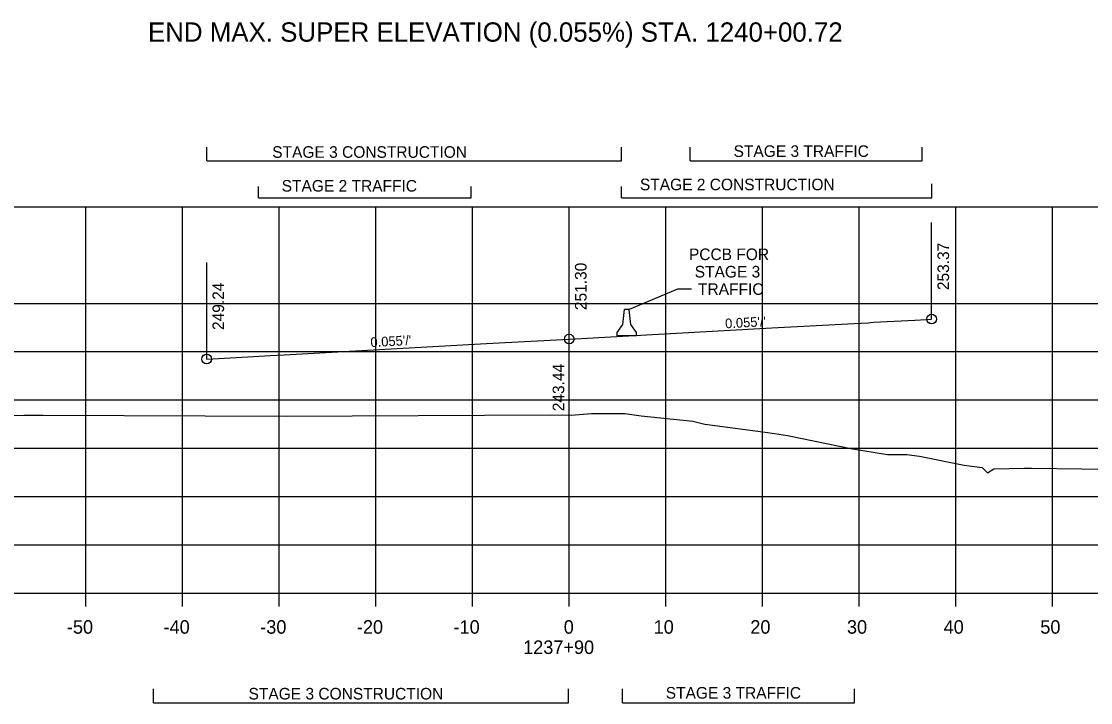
# Model space of a CAD drawing. Extents: x 1342547 to 1344156, y -1532351 to -1517216.
# Drawn here: x 1342646.2 to 1342756.8, y -1529032.4 to -1528961.9 of the extents above; entities that cross this region are included whole.
import ezdxf

# ---------------------------------------------------------------- set-up
doc = ezdxf.new("R2010")
doc.units = 0
for name, color, linetype in [('R_Axis', 7, 'Continuous'), ('R_Axis Annot', 7, 'Continuous'), ('R_Draft', 7, 'Continuous'), ('R_Exist Surface', 7, 'Continuous'), ('R_Fin Surface', 7, 'Continuous'), ('R_Grid', 7, 'Continuous'), ('R_MOT', 7, 'Continuous'), ('R_No Plot', 7, 'Continuous'), ('R_Xsect Elev', 7, 'Continuous'), ('R_Xsect Slope', 7, 'Continuous')]:
    doc.layers.add(name, color=color, linetype=linetype)

msp = doc.modelspace()

# ---------------------------------------------------------------- linework, layer by layer
at = {"layer": 'R_Axis'}
for p, q in [((1342562.87, -1529021.08), (1342842.87, -1529021.08)), ((1342652.87, -1529022.48), (1342652.87, -1529021.08)), ((1342662.87, -1529022.48), (1342662.87, -1529021.08)), ((1342672.87, -1529022.48), (1342672.87, -1529021.08)), ((1342682.87, -1529022.48), (1342682.87, -1529021.08)), ((1342692.87, -1529022.48), (1342692.87, -1529021.08)), ((1342702.87, -1529022.48), (1342702.87, -1529021.08)), ((1342712.87, -1529022.48), (1342712.87, -1529021.08)), ((1342722.87, -1529022.48), (1342722.87, -1529021.08)), ((1342732.87, -1529022.48), (1342732.87, -1529021.08)), ((1342742.87, -1529022.48), (1342742.87, -1529021.08)), ((1342752.87, -1529022.48), (1342752.87, -1529021.08))]:
    msp.add_line(p, q, dxfattribs=at)
at = {"layer": 'R_Draft'}
for p, q in [((1342665.37, -1528976.34), (1342665.37, -1528974.91)), ((1342708.28, -1528976.34), (1342708.28, -1528974.91)), ((1342715.38, -1528976.34), (1342715.38, -1528974.91)), ((1342739.38, -1528976.34), (1342739.38, -1528974.91)), ((1342665.37, -1528976.34), (1342708.28, -1528976.34)), ((1342715.38, -1528976.34), (1342739.38, -1528976.34)), ((1342670.72, -1528980.14), (1342670.72, -1528978.99)), ((1342692.72, -1528980.14), (1342692.72, -1528978.99)), ((1342708.28, -1528980.14), (1342708.28, -1528978.99)), ((1342740.38, -1528980.14), (1342740.38, -1528978.7)), ((1342670.72, -1528980.14), (1342692.72, -1528980.14)), ((1342708.28, -1528980.14), (1342740.38, -1528980.14)), ((1342659.86, -1529032.42), (1342659.86, -1529030.98)), ((1342702.78, -1529032.42), (1342702.78, -1529030.98)), ((1342708.37, -1529032.42), (1342708.37, -1529030.98)), ((1342732.37, -1529032.42), (1342732.37, -1529030.98)), ((1342659.86, -1529032.42), (1342702.78, -1529032.42)), ((1342708.37, -1529032.42), (1342732.37, -1529032.42))]:
    msp.add_line(p, q, dxfattribs=at)
for points in [[(1342714.08, -1528989.61), (1342709.08, -1528991.7)], [(1342715.52, -1528989.61), (1342714.08, -1528989.61)]]:
    msp.add_lwpolyline(points, dxfattribs=at)
at = {"layer": 'R_Exist Surface'}
msp.add_lwpolyline([(1342640.91, -1529002.81), (1342646.43, -1529002.65), (1342648.45, -1529002.64), (1342673.57, -1529002.76), (1342700.94, -1529002.63), (1342703.07, -1529002.64), (1342705.18, -1529002.47), (1342708.61, -1529002.47), (1342710.31, -1529002.72), (1342715.65, -1529003.29), (1342716.89, -1529003.6), (1342722.9, -1529004.37), (1342724.1, -1529004.54), (1342725.45, -1529004.76), (1342732.16, -1529006.13), (1342735.8, -1529006.74), (1342737.79, -1529006.74), (1342739.11, -1529006.89), (1342743.74, -1529007.82), (1342745.59, -1529008.06), (1342745.6, -1529008.07), (1342746.14, -1529008.64), (1342746.81, -1529008.2), (1342749.92, -1529008.15), (1342750.69, -1529008.13), (1342755.91, -1529008.21), (1342757.97, -1529008.26)], dxfattribs=at)
at = {"layer": 'R_Fin Surface'}
msp.add_lwpolyline([(1342665.36, -1528996.84), (1342669.63, -1528996.6), (1342671.36, -1528996.51), (1342671.94, -1528996.48), (1342673.36, -1528996.4), (1342694.32, -1528995.25), (1342702.86, -1528994.78), (1342723.83, -1528993.62), (1342732.36, -1528993.15), (1342733.79, -1528993.08), (1342734.36, -1528993.04), (1342738.63, -1528992.81), (1342740.36, -1528992.71)], dxfattribs=at)
at = {"layer": 'R_Grid'}
for p, q in [((1342562.87, -1528981.08), (1342842.87, -1528981.08)), ((1342652.87, -1529021.08), (1342652.87, -1528981.08)), ((1342662.87, -1529021.08), (1342662.87, -1528981.08)), ((1342672.87, -1529021.08), (1342672.87, -1528981.08)), ((1342682.87, -1529021.08), (1342682.87, -1528981.08)), ((1342692.87, -1529021.08), (1342692.87, -1528981.08)), ((1342702.87, -1529021.08), (1342702.87, -1528981.08)), ((1342712.87, -1529021.08), (1342712.87, -1528981.08)), ((1342722.87, -1529021.08), (1342722.87, -1528981.08)), ((1342732.87, -1529021.08), (1342732.87, -1528981.08)), ((1342742.87, -1529021.08), (1342742.87, -1528981.08)), ((1342752.87, -1529021.08), (1342752.87, -1528981.08)), ((1342562.87, -1528991.08), (1342842.87, -1528991.08)), ((1342562.87, -1528996.08), (1342842.87, -1528996.08)), ((1342562.87, -1529001.08), (1342842.87, -1529001.08)), ((1342562.87, -1529006.08), (1342842.87, -1529006.08)), ((1342562.87, -1529011.08), (1342842.87, -1529011.08)), ((1342562.87, -1529016.08), (1342842.87, -1529016.08)), ((1342562.87, -1529021.08), (1342842.87, -1529021.08))]:
    msp.add_line(p, q, dxfattribs=at)
at = {"layer": 'R_MOT'}
for p, q in [((1342708.41, -1528993.28), (1342708.58, -1528991.7)), ((1342708.83, -1528991.7), (1342708.58, -1528991.7)), ((1342709.08, -1528991.7), (1342708.83, -1528991.7)), ((1342709.25, -1528993.28), (1342709.08, -1528991.7)), ((1342707.84, -1528994.11), (1342708.41, -1528993.28)), ((1342709.84, -1528994.11), (1342709.25, -1528993.28)), ((1342707.83, -1528994.45), (1342707.84, -1528994.11)), ((1342709.83, -1528994.45), (1342707.83, -1528994.45)), ((1342709.83, -1528994.45), (1342709.84, -1528994.11))]:
    msp.add_line(p, q, dxfattribs=at)
at = {"layer": 'R_No Plot'}
for centre in [(1342740.36, -1528992.71), (1342702.86, -1528994.78), (1342665.36, -1528996.84)]:
    msp.add_circle(centre, 0.5, dxfattribs=at)
at = {"layer": 'R_Xsect Elev'}
for p, q in [((1342740.36, -1528992.71), (1342740.36, -1528982.71)), ((1342702.86, -1528994.78), (1342702.86, -1528984.78)), ((1342665.36, -1528996.84), (1342665.36, -1528986.84)), ((1342702.87, -1529002.64), (1342702.87, -1528995.51))]:
    msp.add_line(p, q, dxfattribs=at)

# ---------------------------------------------------------------- texts
at = {"layer": 'R_Axis Annot'}
for s, p in [('-50', (1342650.9, -1529025.28)), ('-40', (1342660.9, -1529025.28)), ('-30', (1342670.9, -1529025.28)), ('-20', (1342680.9, -1529025.28)), ('-10', (1342690.9, -1529025.28)), ('0', (1342702.3, -1529025.28)), ('10', (1342711.6, -1529025.28)), ('20', (1342721.6, -1529025.28)), ('30', (1342731.6, -1529025.28)), ('40', (1342741.6, -1529025.28)), ('50', (1342751.6, -1529025.28)), ('1237+90', (1342698.1, -1529027.38))]:
    msp.add_text(s, height=1.4, dxfattribs=at).set_placement(p)
at = {"layer": 'R_Draft'}
for s, height, p in [('END MAX. SUPER ELEVATION (0.055%) STA. 1240+00.72', 2, (1342659.29, -1528963.99)), ('STAGE 3 TRAFFIC', 1.2, (1342719.87, -1528975.92)), ('STAGE 3 CONSTRUCTION', 1.2, (1342672.14, -1528976.01)), ('STAGE 2 TRAFFIC', 1.2, (1342673.12, -1528979.51)), ('STAGE 2 CONSTRUCTION', 1.2, (1342710.18, -1528979.37)), ('PCCB FOR', 1.2, (1342715.25, -1528986.6)), ('STAGE 3', 1.2, (1342715.85, -1528988.4)), ('TRAFFIC', 1.2, (1342716.19, -1528990.2)), ('STAGE 3 CONSTRUCTION', 1.2, (1342669.69, -1529032.09)), ('STAGE 3 TRAFFIC', 1.2, (1342712.85, -1529032))]:
    msp.add_text(s, height=height, dxfattribs=at).set_placement(p)
at = {"layer": 'R_Xsect Elev'}
for s, p in [('253.37', (1342742.16, -1528989.71)), ('251.30', (1342704.66, -1528991.78)), ('249.24', (1342667.16, -1528993.84)), ('243.44', (1342702.35, -1529002.25))]:
    msp.add_text(s, height=1.2, rotation=90, dxfattribs=at).set_placement(p)
at = {"layer": 'R_Xsect Slope'}
for p in [(1342719.02, -1528993.67), (1342682.33, -1528995.61)]:
    msp.add_text("0.055'/'", height=1, rotation=3.1481, dxfattribs=at).set_placement(p)

doc.saveas('drawing.dxf')
